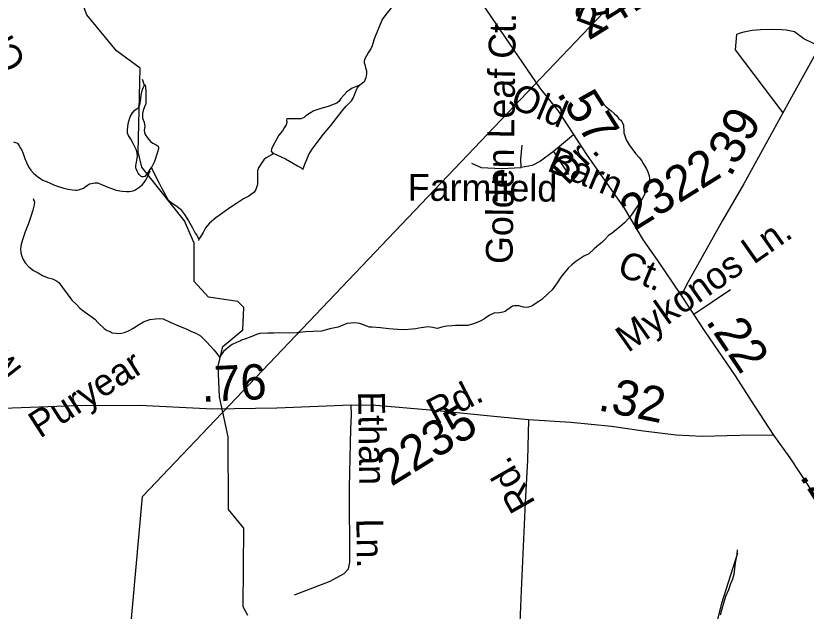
# Model space of a CAD drawing. Extents: x 2001466 to 31450019, y -30647475 to 847247.
# Drawn here: x 2162839 to 2168438, y 752437 to 756659 of the extents above; entities that cross this region are included whole.
import ezdxf

# ---------------------------------------------------------------- set-up
doc = ezdxf.new("R2010")
doc.units = 0
for name, color, linetype in [('Exist Hydrographic Creek Single Shore', 7, 'Continuous'), ('Exist Hydrographic Misc Water Feature', 7, 'Continuous'), ('Exist Road Non-System Type 51', 7, 'Continuous'), ('Exist Road Non-System Type 51 Label', 7, 'Continuous'), ('Exist Road Secondary Mileage Hundredths English Label', 7, 'Continuous'), ('Exist Road Secondary Type 51 Attributed', 7, 'Continuous'), ('Exist Road Secondary Type 51 Label', 7, 'Continuous'), ('Exist Road Secondary Type 51 Number Label', 7, 'Continuous'), ('Exist Utilities Electrical Transmission Line', 7, 'Continuous')]:
    doc.layers.add(name, color=color, linetype=linetype)

msp = doc.modelspace()

# ---------------------------------------------------------------- linework, layer by layer
at = {"layer": 'Exist Hydrographic Creek Single Shore'}
for points in [[(2164305.1, 753848.3), (2164282.1, 753957), (2164272.2, 754173.7)], [(2164482.2, 752407.8), (2164448.2, 752467.5), (2164454.1, 753025.1), (2164345.2, 753158.6), (2164342.2, 753673.6), (2164305.1, 753848.3)]]:
    msp.add_lwpolyline(points, dxfattribs=at)
at = {"layer": 'Exist Hydrographic Misc Water Feature'}
for points in [[(2163776.7, 755528.1), (2163731.1, 755585.6), (2163705.1, 755694.3), (2163719.2, 756287.9), (2163551.1, 756409.4), (2163342.1, 756666.2), (2163257.2, 756891.1), (2163173.2, 757007.6), (2163114.1, 757182.7)], [(2165575.1, 756891.9), (2165565.7, 756845.9), (2165553.8, 756812), (2165545.6, 756784), (2165534.1, 756759.8), (2165520.2, 756735.5), (2165492.7, 756707.7), (2165466.5, 756677.6), (2165434.7, 756633.3), (2165407.2, 756569.3), (2165389.2, 756522.9), (2165379.7, 756499.2), (2165377.9, 756493)], [(2165377.9, 756493), (2165367.6, 756462.9), (2165361.9, 756445.1), (2165353.7, 756424.8), (2165342.2, 756406.7), (2165334.2, 756394.9), (2165322.1, 756374.9), (2165312.5, 756358.4), (2165308.4, 756346.5), (2165306.3, 756336.7), (2165306.9, 756324.8), (2165310.8, 756312.5), (2165316.6, 756288.9), (2165323.1, 756268.8), (2165323.1, 756258.7), (2165322.9, 756246.9), (2165317.2, 756218.6), (2165311.2, 756202.9), (2165305.5, 756190.8), (2165297.7, 756182.6), (2165275.4, 756166.5)], [(2163733.6, 756209.8), (2163739.7, 756197.9), (2163744, 756179.8), (2163749.8, 756164)], [(2163796.9, 755582.4), (2163787.5, 755568.4), (2163771.5, 755542), (2163758, 755526.2), (2163751.8, 755519.9), (2163743.4, 755515.9), (2163733.8, 755516.1), (2163727.6, 755519.9), (2163719.6, 755525.9), (2163713.3, 755533.8), (2163705.7, 755543.9), (2163699.5, 755555.8), (2163693.4, 755567.7), (2163691.3, 755573.6), (2163688.9, 755581.7), (2163689.3, 755595.9), (2163691.1, 755607.8), (2163696.7, 755633.7), (2163701, 755663.9), (2163698.7, 755685.7), (2163692.6, 755705.7), (2163682.5, 755729.5), (2163670.4, 755753.6), (2163654, 755783.3), (2163646.4, 755795.4), (2163636, 755809.2), (2163630, 755825.5), (2163629.6, 755847.5), (2163631.7, 755873.5), (2163637.6, 755903.4), (2163649.1, 755941.5), (2163665.1, 755969.5), (2163678.8, 755987.7), (2163692.8, 755997.8), (2163701.2, 756001.8), (2163706.7, 756007.8), (2163716.8, 756023.8), (2163720.9, 756053.9), (2163726.6, 756095.7), (2163734.4, 756129.8), (2163740.3, 756148), (2163745.9, 756158.1), (2163749.8, 756164)], [(2163749.8, 756164), (2163755.9, 756167.9), (2163758.2, 756148.1), (2163760, 756125.9), (2163760.4, 756095.8), (2163760.4, 756064.2), (2163760.4, 756034.2), (2163750.8, 756012.1), (2163741, 755986), (2163735, 755965.8), (2163735, 755947.9), (2163737.1, 755931.8), (2163747.7, 755903.8), (2163751.4, 755887.9), (2163751.6, 755874), (2163747.7, 755847.9), (2163750.2, 755832.1), (2163753.9, 755818.1), (2163772.1, 755792.2), (2163792.4, 755766.5), (2163808.2, 755754.3), (2163832.6, 755742.5), (2163846.1, 755734.8), (2163850.5, 755724.8), (2163848.4, 755714.6), (2163842.7, 755692.7), (2163821.1, 755624.6), (2163801.4, 755588.2), (2163796.9, 755582.4)], [(2165275.4, 756166.5), (2165257.5, 756160.3), (2165221.4, 756146.3), (2165203.8, 756134), (2165183.5, 756120), (2165162.2, 756096), (2165142.1, 756071.9), (2165126.3, 756051.5), (2165111.9, 756039.5), (2165094.1, 756031.7), (2165050.4, 756015.1), (2164998.5, 756001.1), (2164950.8, 755984.8), (2164918.8, 755966.5), (2164892.7, 755948.5), (2164880.8, 755938.6), (2164858.9, 755928.1), (2164826.9, 755928), (2164801.1, 755927.9), (2164778.9, 755928), (2164758.8, 755927.8), (2164757, 755919.5), (2164759.2, 755901.8), (2164753.1, 755885.6), (2164739.1, 755863.5), (2164727.5, 755843.3), (2164701.6, 755811.5), (2164673.9, 755759.3), (2164660, 755735), (2164650, 755713), (2164648.5, 755699.1), (2164654.5, 755689.2), (2164666.4, 755683.4)], [(2164666.4, 755683.4), (2164692.4, 755669.3), (2164748.6, 755643.8), (2164794.9, 755618.1), (2164835.1, 755594.2), (2164859.1, 755580.4), (2164872.8, 755568.6), (2164890.5, 755618.7), (2164900.5, 755640.7), (2164914.3, 755674.7), (2164938.1, 755712.9), (2164973.7, 755761), (2165017.4, 755819.3), (2165071.1, 755881.4), (2165110.9, 755933.8), (2165150.7, 755983.8), (2165178.6, 756018.1), (2165188.2, 756028), (2165216.3, 756056.2), (2165229.8, 756078.5), (2165245.4, 756116.3), (2165257.7, 756146.5), (2165267.4, 756158.4), (2165275.4, 756166.5)], [(2166955.6, 756095.8), (2166975.4, 756068), (2166991.6, 756042.1), (2167021.6, 756012.4), (2167033.9, 756002.4), (2167053.8, 755986.8), (2167078.2, 755964.9), (2167096.4, 755948.8), (2167110, 755928.9), (2167124.1, 755919), (2167130.5, 755909.1), (2167144.4, 755883.1), (2167144.8, 755839.3), (2167146.5, 755829.2), (2167162.9, 755779.3), (2167183.2, 755743.3), (2167229.5, 755681.6), (2167255.5, 755653.7), (2167271.7, 755631.8), (2167283.8, 755612.2), (2167294.1, 755592), (2167306.4, 755574.2), (2167316.2, 755552.1), (2167324.4, 755524.4), (2167328.3, 755504.4), (2167324.7, 755474.2), (2167318.9, 755448.2), (2167299.4, 755412.2), (2167289.2, 755386.2), (2167275.2, 755361.9), (2167251.4, 755323.8), (2167233.6, 755296), (2167203.7, 755253.9), (2167184.2, 755225.6), (2167150.4, 755191.4), (2167116.3, 755163.2), (2167062.8, 755117), (2167037.2, 755100.6), (2167011.1, 755072.5), (2166989.2, 755050.6), (2166969.1, 755034.6), (2166935.5, 755006), (2166897.5, 754972), (2166863.5, 754954), (2166805.7, 754915.7), (2166778.2, 754893.5), (2166752.1, 754869.1), (2166718.3, 754829.2), (2166698.4, 754805), (2166673.2, 754765), (2166637.1, 754716.5), (2166611.3, 754692.4), (2166565.8, 754648.2), (2166543.4, 754634.1), (2166517.4, 754616.1), (2166500.1, 754603.7), (2166486, 754597.8), (2166470, 754593.7), (2166457.7, 754589.5), (2166436, 754593.6), (2166417.9, 754597.5), (2166401.9, 754601.2), (2166386.1, 754603.1), (2166367.9, 754603), (2166357.8, 754599.3), (2166340, 754589), (2166316.2, 754571.1), (2166304.1, 754562.8), (2166288.3, 754556.7), (2166264.1, 754552.6), (2166250.4, 754550.7), (2166232.3, 754552.6), (2166220.2, 754548.3), (2166196.5, 754536), (2166178.4, 754524.2), (2166158.5, 754510.2), (2166128.6, 754494), (2166110.7, 754485.8), (2166080.6, 754473.7), (2166040.6, 754463.5), (2166010.9, 754463.1), (2165972.9, 754462.7), (2165952.6, 754463), (2165928.9, 754460.5), (2165892.8, 754458.6), (2165875.1, 754456.5), (2165857.1, 754450.3), (2165825.1, 754442.1), (2165811, 754444.2), (2165792.9, 754447.8), (2165759.1, 754453.7), (2165726.9, 754449.7), (2165692.6, 754443.5), (2165673.4, 754439.1), (2165647.1, 754437), (2165593.2, 754433), (2165543.4, 754434.4), (2165481, 754438.2), (2165423.2, 754445.7), (2165362.9, 754451.6)], [(2164666.4, 755683.4), (2164612.4, 755651), (2164596.4, 755636.8), (2164582.7, 755620.6), (2164579, 755612.6), (2164557.1, 755580.7), (2164551.1, 755560.5), (2164551.5, 755524.7), (2164551.5, 755496.7), (2164549.7, 755462.5), (2164539.8, 755426.7), (2164527.9, 755408.6), (2164490, 755380.2), (2164452.3, 755360), (2164402.2, 755327.8), (2164348.7, 755291.7), (2164296.6, 755255.3), (2164255.2, 755225.1), (2164211.3, 755188.8), (2164181.4, 755154.7), (2164165.8, 755122.6), (2164148, 755092.5), (2164135.7, 755074.4), (2164131.8, 755066.5)], [(2163796.9, 755582.4), (2163805.3, 755570.6), (2163835.7, 755508.4), (2163852.1, 755476.7), (2163869.9, 755438.7), (2163916.5, 755355)], [(2164272.2, 754173.7), (2164305.3, 754314.1), (2164446.1, 754432.6), (2164453.1, 754589.9), (2164411.1, 754633.4), (2164203.1, 754663.9), (2164102.3, 754774.2), (2164101.2, 755046.5), (2164033.2, 755205.4), (2163776.7, 755528.1)], [(2162962.6, 755363.8), (2162971, 755337.8), (2162968.9, 755317.8), (2162959.1, 755281.6), (2162945.4, 755235.7), (2162927.7, 755185.7), (2162904.1, 755127.6), (2162890.2, 755085.5), (2162876.7, 755039.3), (2162873, 755007.4), (2162875.2, 754977.4), (2162881.4, 754955.4), (2162889.2, 754935.6), (2162905.2, 754907.5), (2162931.2, 754877.7), (2162963.4, 754853.7), (2162997.4, 754836), (2163027.6, 754818.1), (2163062, 754802.4), (2163098.1, 754794.5), (2163121.9, 754782.7), (2163144, 754766.8), (2163170.3, 754733.2), (2163234.9, 754643.5), (2163268.9, 754611.6), (2163292.7, 754585.7), (2163323.3, 754562), (2163369, 754528.3), (2163397.5, 754508.2), (2163423.1, 754480.8), (2163465.4, 754440.7), (2163486.1, 754427.1), (2163506, 754419.2), (2163522.2, 754411.1), (2163549.8, 754407.3), (2163565.6, 754405.3), (2163588.2, 754409.6), (2163607.9, 754413.5), (2163637.6, 754425.7), (2163671.6, 754444), (2163703.4, 754464), (2163743.6, 754488.3), (2163789.1, 754504.6), (2163827.3, 754511), (2163859.5, 754513), (2163883.1, 754509), (2163931.2, 754487.5), (2163985.6, 754463.9), (2164049.8, 754435.9), (2164083.8, 754420.2), (2164113.5, 754408.5), (2164145.9, 754388.5), (2164191.9, 754345.1), (2164242.5, 754289.2), (2164256.5, 754273.3), (2164282.7, 754237.2)], [(2163916.5, 755355), (2163924.5, 755347.3), (2163938.6, 755335), (2163958.7, 755323.5), (2163980.7, 755307.6), (2164005.1, 755287.7), (2164033.2, 755249.8), (2164061, 755205.8), (2164089.3, 755156.1), (2164109.8, 755118.1), (2164119.9, 755102.3), (2164126, 755090.5), (2164135.7, 755074.4), (2164131.8, 755066.5)], [(2165362.9, 754451.6), (2165343.4, 754451.3), (2165275, 754477), (2165237, 754480.7), (2165211.2, 754478.6), (2165184.9, 754476.5), (2165155.2, 754464.3), (2165123, 754452.1), (2165063.3, 754438), (2165003.5, 754423.6), (2164945.2, 754421), (2164891.5, 754417), (2164829.2, 754410.6), (2164775.2, 754408.2), (2164709.2, 754410), (2164665.9, 754407.7), (2164621.7, 754407.5), (2164567.7, 754405.1), (2164543.7, 754399), (2164509.5, 754384.7), (2164473.6, 754370.6), (2164453.9, 754364.3), (2164441.8, 754360.4)], [(2164441.8, 754360.4), (2164437.9, 754358.2), (2164430.1, 754354.1), (2164401.8, 754342.2), (2164372.1, 754328), (2164352.4, 754313.9), (2164328.6, 754295.6), (2164310.4, 754277.7), (2164294.2, 754255.4), (2164284.8, 754241.4), (2164282.7, 754237.2)], [(2167949, 752872.4), (2167945.1, 752836.5), (2167935.5, 752780.7), (2167924.4, 752698.4), (2167914.4, 752664.2), (2167902.3, 752632.4), (2167886.5, 752588.2), (2167866.6, 752540.4), (2167847.3, 752478), (2167827.4, 752410.1)], [(2165255.1, 748232.2), (2165655.1, 748276.5), (2165813.2, 748342.2), (2165895.2, 748475), (2166227.2, 748668.3), (2166584.2, 748979.2), (2166766.1, 749198.6), (2166790.1, 749306.3), (2166906.1, 749540.2), (2167163.1, 749708.7), (2167353.2, 749934.5), (2167469.2, 750210.9), (2167476.2, 750351.9), (2167409.1, 750418.8), (2167392.1, 750501.2), (2167458.1, 750624.5), (2167607.2, 750785.4), (2167681, 750918.5), (2167678.2, 751420.4), (2167708.1, 751961.1), (2167839.1, 752493.1), (2167953.1, 752851.6)]]:
    msp.add_lwpolyline(points, dxfattribs=at)
at = {"layer": 'Exist Road Non-System Type 51'}
for p, q in [((2166790.3, 755815.2), (2166647, 755696.1)), ((2166647, 755696.1), (2166753.7, 755532.4)), ((2163776.7, 755528.1), (2163789.7, 755558.4))]:
    msp.add_line(p, q, dxfattribs=at)
for points in [[(2168524.3, 756446), (2168484.5, 756463.9), (2168420.7, 756495.8), (2168355.2, 756545.1), (2168295, 756557.1), (2168265.1, 756559.1), (2168192.9, 756561.2), (2168114.9, 756559.2), (2168084.8, 756557.2), (2168055, 756553.4), (2167996.5, 756541.8), (2167969.6, 756536.2), (2167955.1, 756531.7), (2167944.6, 756525.3), (2167934.9, 756416.5), (2168273, 755971.3)], [(2162821.3, 755765.7), (2162844.1, 755757.5), (2162850.3, 755755.4), (2162858.6, 755743), (2162864.8, 755734.7), (2162868.1, 755723.9), (2162878, 755711.1), (2162890.4, 755681.2), (2162904.6, 755640.7), (2162908.9, 755629.4), (2162918.7, 755607.6), (2162933.3, 755581.7), (2162946, 755564.3), (2162963.8, 755543.9), (2162981.1, 755529.2), (2162993.1, 755519.3), (2163016.3, 755502.6), (2163029.7, 755494.2), (2163048.5, 755485), (2163076.7, 755473.2), (2163112.8, 755457.7), (2163141, 755447.9), (2163178.9, 755436.3), (2163210, 755429.3), (2163240.1, 755425.1), (2163261.2, 755423.2), (2163271.8, 755423.4), (2163283.1, 755425.4), (2163318.9, 755437.6), (2163330.5, 755444.8), (2163337, 755450.5), (2163346.7, 755458.1), (2163360.7, 755466.2), (2163373.8, 755469.7), (2163398.9, 755473.8), (2163412.7, 755474.7), (2163420.9, 755473.4), (2163429.4, 755469.6), (2163441.9, 755464.1), (2163490.6, 755443.9), (2163531.1, 755428.9), (2163549.6, 755422.3), (2163562.7, 755418.9), (2163576.5, 755416.6), (2163591.2, 755414.7), (2163623, 755412.6), (2163642, 755412.4), (2163659, 755414.5), (2163670.7, 755417.2), (2163681.6, 755422), (2163702.2, 755436), (2163717.5, 755446.9), (2163735.4, 755463.1), (2163747.9, 755476.9), (2163756.6, 755490.5), (2163776.1, 755526.7), (2163776.7, 755528.1)], [(2166419.3, 755582.2), (2166416.1, 755642.7), (2166424.7, 755742.4)], [(2166647, 755696.1), (2166554.5, 755628.5), (2166497.6, 755598.2), (2166419.3, 755582.2)], [(2166067.2, 755614.2), (2166134.7, 755584), (2166278.8, 755575.1), (2166419.3, 755582.2)], [(2167900.4, 754714.7), (2167641, 754540.7)], [(2164813.7, 752553.9), (2165065.9, 752649.5), (2165164.8, 752704), (2165195.5, 752738.1), (2165205.7, 752785.9), (2165202.3, 753314.6), (2165212.5, 753730.7), (2165215.9, 753829.6), (2165213.4, 753898.9)]]:
    msp.add_lwpolyline(points, dxfattribs=at)
at = {"layer": 'Exist Road Secondary Type 51 Attributed'}
for points in [[(2165880.2, 757123), (2166075.9, 756842.3), (2166335.4, 756459.1), (2166549.9, 756145), (2166677.6, 755987.9), (2166886.8, 755667.5), (2167147.4, 755294.7), (2167283.4, 755068.5), (2167383.9, 754924), (2167551.8, 754674.8)], [(2168539.1, 756452.8), (2168333.5, 756081.1), (2167995.5, 755467.5), (2167844.8, 755207.8), (2167602, 754772.2), (2167551.8, 754674.8)], [(2167551.8, 754674.8), (2167720.3, 754421.4), (2167933.7, 754105.2), (2168068.7, 753895.7), (2168206.8, 753685.3)], [(2166470.9, 753794.2), (2166200.9, 753819.3), (2165799.1, 753859.1), (2165388.9, 753896.8), (2165215.2, 753898.9), (2164688.9, 753875.8), (2164234.8, 753869.6), (2163714.7, 753894.7), (2163256.4, 753892.6), (2162812.7, 753877.9), (2162522.9, 753870.6)], [(2166470.9, 753794.2), (2166462.5, 753507.3), (2166447.9, 753207.8), (2166419.6, 752583.7), (2166402.9, 752187.9), (2166398.7, 751894.7), (2166374.6, 751329.2), (2166351.6, 750812), (2166327.5, 750543.9), (2166315, 750349.1), (2166252.2, 750072.7), (2166115.1, 749532.4), (2166029.3, 749176.4), (2165978, 749042.3), (2165848.3, 748870.6), (2165714.4, 748701), (2165582.5, 748518.8), (2165492.5, 748357.5), (2165455.9, 748257), (2165435, 748129.2), (2165434.6, 748063.1)], [(2168206.8, 753685.3), (2167968.3, 753683.2), (2167700.4, 753674.8), (2167516.2, 753685.3), (2167283.9, 753714.6), (2167057.9, 753746), (2166771.2, 753775.3), (2166470.9, 753794.2)], [(2168206.8, 753685.3), (2168321.4, 753525.1), (2168457.5, 753315.6), (2168694.2, 752967.7), (2168803.7, 752802), (2168962.9, 752566.9), (2169020.2, 752477.4)]]:
    msp.add_lwpolyline(points, dxfattribs=at)
at = {"layer": 'Exist Utilities Electrical Transmission Line'}
for p, q in [((2166508.6, 756163.9), (2169766.3, 759587.5)), ((2164305.1, 753848.3), (2166508.6, 756163.9)), ((2164298.9, 753841.7), (2164305.1, 753848.3))]:
    msp.add_line(p, q, dxfattribs=at)
msp.add_lwpolyline([(2163319.5, 748631.9), (2163736, 753250.1), (2164298.9, 753841.7)], dxfattribs=at)

# ---------------------------------------------------------------- texts
at = {"layer": 'Exist Road Non-System Type 51 Label'}
for s, rotation, p in [('Golden Leaf Ct.', 89.2245, (2166357.3, 754897.8)), ('Dr.', 45.8432, (2166748.5, 755450.4)), ('Farmfield', 359.6171, (2165614.7, 755348.1)), ('Mykonos Ln.', 35.1007, (2167175.4, 754266.3)), ('Ethan', 270.7614, (2165263.3, 753994.7)), ('Ln.', 270.7614, (2165250.9, 753093.4))]:
    msp.add_text(s, height=190, rotation=rotation, dxfattribs=at).set_placement(p)
at = {"layer": 'Exist Road Secondary Mileage Hundredths English Label'}
for s, rotation, p in [('.57', 302.4251, (2166665.6, 756108.1)), ('.39', 60.9744, (2167901.1, 755508.1)), ('.22', 303.9391, (2167720.9, 754493.1)), ('.76', 2.587, (2164155.9, 753921)), ('.32', 348.3612, (2166955.4, 753863.4)), ('.28', 302.4943, (2168386.6, 753392.8))]:
    msp.add_text(s, height=250, rotation=rotation, dxfattribs=at).set_placement(p)
at = {"layer": 'Exist Road Secondary Type 51 Label'}
for s, rotation, p in [('Ridge', 69.3396, (2166981.8, 756538.2)), ('Creek', 117.7311, (2162916.2, 756323.6)), ('Old', 337.3327, (2166331.1, 756012.8)), ('Barn', 337.3327, (2166593.6, 755563.6)), ('Ct.', 337.3327, (2167087.8, 754827)), ("Mark's", 127.7303, (2162890.8, 754152.7)), ('Puryear', 32.7075, (2163009.3, 753659)), ('Rd.', 27.3422, (2165813.8, 753752.5)), ('Rd.', 119.6684, (2166523.9, 753205.4))]:
    msp.add_text(s, height=190, rotation=rotation, dxfattribs=at).set_placement(p)
at = {"layer": 'Exist Road Secondary Type 51 Number Label'}
for s, p in [('2418', (2166896.3, 756480.4)), ('2322', (2167220.1, 755129.6)), ('2235', (2165498.5, 753318))]:
    msp.add_text(s, height=250, rotation=31.918, dxfattribs=at).set_placement(p)

doc.saveas('drawing.dxf')
